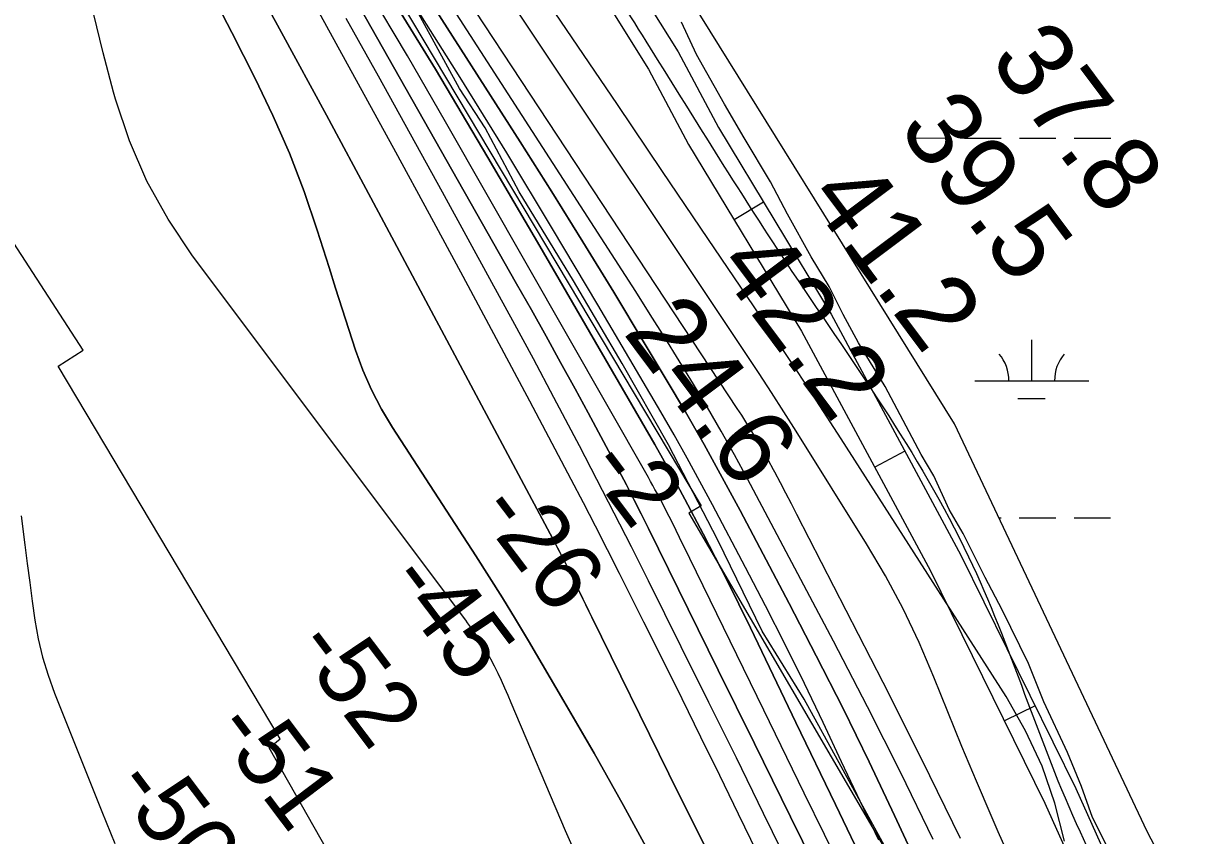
# Model space of a CAD drawing. Extents: x 3245246 to 3283090, y 806824 to 832173.
# Drawn here: x 3271110 to 3272131, y 817463 to 818175 of the extents above; entities that cross this region are included whole.
import ezdxf

# ---------------------------------------------------------------- set-up
doc = ezdxf.new("R2010")
doc.units = 0
for name, color, linetype in [('V-RIVR-EDGE', 7, 'Continuous'), ('V-RIVR-RANG', 7, 'Continuous'), ('V-ROAD-CNTR', 7, 'Continuous'), ('V-RRAP-RVMT', 7, 'Continuous'), ('V-SITE-VEGE', 7, 'Continuous'), ('V-TOPO-DPTH', 7, 'Continuous'), ('V-TOPO-MAJR', 7, 'Continuous'), ('V-TOPO-MINR', 7, 'Continuous'), ('V-TOPO-WATR', 7, 'Continuous'), ('V-WETL-SWMP', 7, 'Continuous')]:
    doc.layers.add(name, color=color, linetype=linetype)

msp = doc.modelspace()

# ---------------------------------------------------------------- linework, layer by layer
at = {"layer": 'V-RIVR-EDGE'}
msp.add_lwpolyline([(3271868.9, 817447.8), (3271827.3, 817523.9), (3271794.9, 817582.7), (3271758.1, 817642.3), (3271719.1, 817722), (3271675.9, 817805.6), (3271635.2, 817876.9), (3271592.8, 817949.2), (3271545.2, 818027.1), (3271515.3, 818083.3), (3271492.8, 818117.7), (3271450, 818196), (3271394.6, 818304.8), (3271353.9, 818371.4), (3271319.2, 818418), (3271263.8, 818490.8), (3271202.7, 818577), (3271167.2, 818635.3), (3271126.5, 818687.1), (3271077.1, 818759.4)], dxfattribs=at)
at = {"layer": 'V-ROAD-CNTR'}
for p, q in [((3271759.3, 818018), (3271733.6, 818002.5)), ((3271883.2, 817800.1), (3271856.7, 817785.9)), ((3271997.2, 817577), (3271970.3, 817563.8))]:
    msp.add_line(p, q, dxfattribs=at)
for points in [[(3271064.1, 819024.8), (3271140, 818915.3), (3271245.4, 818778.8), (3271347.7, 818639.8), (3271388.7, 818586.7), (3271459.4, 818488.5), (3271542.7, 818362.2), (3271643.5, 818215.2), (3271684.3, 818149.7), (3271719.7, 818083.4), (3271818.5, 817920.1), (3271932.2, 817709), (3272032.9, 817504.5), (3272117.1, 817317.1)], [(3271039.3, 819008), (3271115.8, 818897.6), (3271221.4, 818760.8), (3271323.8, 818621.8), (3271364.7, 818568.8), (3271434.7, 818471.4), (3271517.8, 818345.5), (3271618.4, 818198.8), (3271658.3, 818134.7), (3271693.6, 818068.6), (3271792.5, 817905.2), (3271905.5, 817695.2), (3272005.7, 817491.7), (3272089.6, 817305.1)]]:
    msp.add_lwpolyline(points, dxfattribs=at)
msp.add_spline([(3265843.1, 823432.9), (3265859, 823417.1), (3265884.4, 823393.5), (3265921.6, 823385.9), (3265988.6, 823351.1), (3266047.2, 823332.3), (3266110.9, 823317.7), (3266174.6, 823302.5), (3266237.9, 823256.1), (3266319, 823213.7), (3266446.2, 823144), (3266598.2, 823070.2), (3266698.3, 823024.2), (3266809.8, 822977.5), (3266902.8, 822954.7), (3266981.5, 822929.4), (3267047, 822922.9), (3267126.7, 822927), (3267196.8, 822934.5), (3267240.8, 822931.2), (3267315.5, 822929), (3267389.5, 822902.9), (3267472.5, 822855.3), (3267548.2, 822799.1), (3267673.2, 822703.2), (3267729.5, 822659.2), (3267800.8, 822580), (3267841.6, 822514.8), (3267890.4, 822443.6), (3267961.5, 822390.3), (3268026.2, 822347.9), (3268097.5, 822313.7), (3268226.8, 822221.5), (3268328.9, 822136.2), (3268438, 822030.2), (3268539.6, 821913.7), (3268611.4, 821855), (3268669.7, 821833), (3268741.6, 821835.2), (3268781, 821862.3), (3268824.2, 821916.6), (3268873.1, 822006.3), (3268932.5, 822098.1), (3268972.1, 822145.5), (3269019.4, 822162), (3269056, 822158.3), (3269086.7, 822138.7), (3269215.7, 821995.6), (3269467.1, 821682.5), (3269665, 821425.3), (3269890.2, 821132.3), (3269935.6, 821060.8), (3269937.8, 820947), (3269911.9, 820878.4), (3269882.4, 820803.4), (3269850.4, 820754.7), (3269820.8, 820702.9), (3269847.5, 820661.4), (3269995.3, 820504.9), (3270135.1, 820342.3), (3270215.8, 820249.2), (3270280.9, 820161.5), (3270409.8, 819983.2), (3270585.2, 819734.7), (3270723.1, 819531.2), (3270847.8, 819342.2), (3270941.2, 819194.9), (3271024.2, 819065), (3271103.7, 818956), (3271217.9, 818809.2), (3271322.1, 818665), (3271450.9, 818481.1), (3271547.8, 818329.9), (3271656.2, 818159), (3271778.9, 817965.4), (3271939, 817707.5), (3272036.6, 817466.5), (3272126.7, 817285.3), (3272211.9, 817051.1), (3272318, 816867.5), (3272429.4, 816683.2), (3272508.6, 816556.2), (3272571.6, 816398.7), (3272670.4, 816197), (3272779.9, 816022.9), (3272872.1, 815803.2), (3272964.7, 815556.6)], degree=3, dxfattribs=at)
at = {"layer": 'V-RRAP-RVMT'}
for p, q in [((3271441.7, 818192.8), (3271704.5, 817752)), ((3271441.7, 818192.8), (3271704.5, 817752)), ((3271162.9, 817888.4), (3271092, 817998)), ((3271162.9, 817888.4), (3271092, 817998)), ((3271141.1, 817874.5), (3271162.9, 817888.4)), ((3271141.1, 817874.5), (3271162.9, 817888.4)), ((3271335.7, 817548.1), (3271141.1, 817874.5)), ((3271335.7, 817548.1), (3271141.1, 817874.5)), ((3271704.5, 817752), (3271693.7, 817745.7)), ((3271704.5, 817752), (3271693.7, 817745.7)), ((3271693.7, 817745.7), (3271888.5, 817412.7)), ((3271693.7, 817745.7), (3271888.5, 817412.7)), ((3271326, 817540.2), (3271335.7, 817548.1)), ((3271326, 817540.2), (3271335.7, 817548.1)), ((3271394.1, 817420.2), (3271326, 817540.2)), ((3271394.1, 817420.2), (3271326, 817540.2))]:
    msp.add_line(p, q, dxfattribs=at)
at = {"layer": 'V-SITE-VEGE'}
for p, q in [((3271700.6, 818147.4), (3271687.2, 818175.8)), ((3271725.1, 818104), (3271700.6, 818147.4)), ((3271742.2, 818074.3), (3271725.1, 818104)), ((3271765.4, 818035.9), (3271742.2, 818074.3)), ((3271780.1, 818007.5), (3271765.4, 818035.9)), ((3271800.9, 817970.3), (3271780.1, 818007.5)), ((3271816.8, 817944.3), (3271800.9, 817970.3)), ((3271829, 817919.6), (3271816.8, 817944.3)), ((3271842.4, 817894.8), (3271829, 817919.6)), ((3271865.7, 817856.5), (3271842.4, 817894.8)), ((3271879.1, 817831.7), (3271865.7, 817856.5)), ((3271897.4, 817797.1), (3271879.1, 817831.7)), ((3271908.4, 817778.5), (3271897.4, 817797.1)), ((3271921.9, 817748.8), (3271908.4, 817778.5)), ((3271934.1, 817727.8), (3271921.9, 817748.8)), ((3271953.6, 817689.4), (3271934.1, 817727.8)), ((3271968.3, 817660.9), (3271953.6, 817689.4)), ((3271991.5, 817613.9), (3271968.3, 817660.9)), ((3272004.9, 817580.5), (3271991.5, 817613.9)), ((3272025.6, 817536), (3272004.9, 817580.5)), ((3272037.8, 817506.3), (3272025.6, 817536)), ((3272047.5, 817479.1), (3272037.8, 817506.3)), ((3272068.3, 817438.3), (3272047.5, 817479.1))]:
    msp.add_line(p, q, dxfattribs=at)
at = {"layer": 'V-TOPO-DPTH'}
for points in [[(3271318.6, 818426), (3271545.9, 818070.9), (3271573.6, 818027.2), (3271601, 817983.4), (3271628, 817939.3), (3271654.7, 817895), (3271674, 817862.8), (3271690.7, 817834.4), (3271707.1, 817805.7), (3271723, 817776.9), (3271738.7, 817747.9), (3271781.6, 817666.7), (3271805.5, 817620.7), (3271829, 817574.5), (3271851.7, 817527.8), (3271873.9, 817481), (3271891.7, 817442.7)], [(3271753.8, 817448.5), (3271737.3, 817482.1), (3271720.8, 817515.9), (3271704.4, 817549.5), (3271687.8, 817583.2), (3271671.2, 817616.8), (3271654.4, 817650.3), (3271633, 817692.9), (3271622.5, 817713.6), (3271611.9, 817734.2), (3271601.3, 817754.8), (3271590.5, 817775.3), (3271554.3, 817843.8), (3271525.3, 817898.5), (3271496, 817953), (3271466.5, 818007.5), (3271436.9, 818061.8), (3271283.2, 818341.8)], [(3271753.8, 817448.5), (3271737.3, 817482.1), (3271720.8, 817515.9), (3271704.4, 817549.5), (3271687.8, 817583.2), (3271671.2, 817616.8), (3271654.4, 817650.3), (3271633, 817692.9), (3271622.5, 817713.6), (3271611.9, 817734.2), (3271601.3, 817754.8), (3271590.5, 817775.3), (3271554.3, 817843.8), (3271525.3, 817898.5), (3271496, 817953), (3271466.5, 818007.5), (3271436.9, 818061.8), (3271283.2, 818341.8)], [(3271297.3, 818239.1), (3271336.8, 818166.8), (3271376.1, 818094.4), (3271415.1, 818021.9), (3271454, 817949.3), (3271576.8, 817718.8), (3271578.6, 817715.4), (3271580.3, 817712.1), (3271582.1, 817708.7), (3271583.8, 817705.4), (3271587.7, 817697.7), (3271590.4, 817692.4), (3271593.1, 817687), (3271595.7, 817681.6), (3271598.3, 817676.2), (3271600.9, 817670.8), (3271603.5, 817665.4), (3271606.1, 817660), (3271608.8, 817654.6), (3271676.2, 817517.4), (3271712.9, 817443.5)], [(3271297.3, 818239.1), (3271336.8, 818166.8), (3271376.1, 818094.4), (3271415.1, 818021.9), (3271454, 817949.3), (3271576.8, 817718.8), (3271578.6, 817715.4), (3271580.3, 817712.1), (3271582.1, 817708.7), (3271583.8, 817705.4), (3271587.7, 817697.7), (3271590.4, 817692.4), (3271593.1, 817687), (3271595.7, 817681.6), (3271598.3, 817676.2), (3271600.9, 817670.8), (3271603.5, 817665.4), (3271606.1, 817660), (3271608.8, 817654.6), (3271676.2, 817517.4), (3271712.9, 817443.5)], [(3271424.6, 818211.1), (3271471.6, 818134.5), (3271517.7, 818057.3), (3271563.2, 817979.7), (3271663.9, 817805.9), (3271670.7, 817794), (3271677.3, 817782), (3271683.9, 817770), (3271690.4, 817757.9), (3271706.3, 817727.6), (3271716.9, 817707.2), (3271727.4, 817686.7), (3271737.6, 817666.1), (3271747.7, 817645.4), (3271757.7, 817624.6), (3271767.7, 817603.9), (3271777.7, 817583.1), (3271787.6, 817562.4), (3271822.2, 817490.5), (3271849.6, 817433.8)], [(3271849.6, 817433.8), (3271822.2, 817490.5), (3271787.6, 817562.4), (3271777.7, 817583.1), (3271767.7, 817603.9), (3271757.7, 817624.6), (3271747.7, 817645.4), (3271737.6, 817666.1), (3271727.4, 817686.7), (3271716.9, 817707.2), (3271706.3, 817727.6), (3271690.4, 817757.9), (3271683.9, 817770), (3271677.3, 817782), (3271670.7, 817794), (3271663.9, 817805.9), (3271563.2, 817979.7), (3271517.7, 818057.3), (3271471.6, 818134.5), (3271424.6, 818211.1)], [(3271661.5, 817443.4), (3271636.5, 817489.7), (3271610.7, 817535.5), (3271584.3, 817581.1), (3271553.2, 817634), (3271541.9, 817652.8), (3271530.5, 817671.5), (3271518.8, 817690), (3271507, 817708.4), (3271434, 817820.6), (3271424.3, 817836.9), (3271415.5, 817853.6), (3271408.1, 817870.9), (3271401.5, 817888.6), (3271395.7, 817906.7), (3271389.9, 817924.8), (3271384.1, 817942.9), (3271378.4, 817961), (3271368.1, 817993.5), (3271356.5, 818027.5), (3271343.7, 818061), (3271329.3, 818093.9), (3271313.8, 818126.3), (3271293.2, 818166.7), (3271276.5, 818199.2)], [(3271276.5, 818199.2), (3271293.2, 818166.7), (3271313.8, 818126.3), (3271329.3, 818093.9), (3271343.7, 818061), (3271356.5, 818027.5), (3271368.1, 817993.5), (3271378.4, 817961), (3271384.1, 817942.9), (3271389.9, 817924.8), (3271395.7, 817906.7), (3271401.5, 817888.6), (3271408.1, 817870.9), (3271415.5, 817853.6), (3271424.3, 817836.9), (3271434, 817820.6), (3271507, 817708.4), (3271518.8, 817690), (3271530.5, 817671.5), (3271541.9, 817652.8), (3271553.2, 817634), (3271584.3, 817581.1), (3271610.7, 817535.5), (3271636.5, 817489.7), (3271661.5, 817443.4)], [(3271405, 818189.3), (3271542.8, 817946.5), (3271555.8, 817923.7), (3271568.6, 817900.7), (3271581.4, 817877.7), (3271594, 817854.7), (3271605.6, 817833.6), (3271612.4, 817821.1), (3271619.1, 817808.5), (3271625.8, 817795.8), (3271632.5, 817783.2), (3271639, 817770.5), (3271645.5, 817757.7), (3271651.9, 817745), (3271658.3, 817732.2), (3271719.5, 817608.3), (3271751.2, 817543.9), (3271783, 817479.6), (3271814.7, 817415.2)], [(3271814.7, 817415.2), (3271783, 817479.6), (3271751.2, 817543.9), (3271719.5, 817608.3), (3271658.3, 817732.2), (3271651.9, 817745), (3271645.5, 817757.7), (3271639, 817770.5), (3271632.5, 817783.2), (3271625.8, 817795.8), (3271619.1, 817808.5), (3271612.4, 817821.1), (3271605.6, 817833.6), (3271594, 817854.7), (3271581.4, 817877.7), (3271568.6, 817900.7), (3271555.8, 817923.7), (3271542.8, 817946.5), (3271405, 818189.3)]]:
    msp.add_lwpolyline(points, dxfattribs=at)
at = {"layer": 'V-TOPO-MAJR'}
for points in [[(3271613.2, 817405.6), (3271585.6, 817467.6), (3271538.1, 817579.6), (3271535.3, 817586.1), (3271532.4, 817592.5), (3271529.5, 817599), (3271526.6, 817605.4), (3271523.5, 817611.7), (3271520.2, 817617.9), (3271516.7, 817624), (3271513, 817629.9), (3271504.9, 817642.5), (3271503.3, 817644.9), (3271501.6, 817647.3), (3271499.9, 817649.7), (3271498.2, 817652), (3271258.7, 817971.2), (3271237.4, 818003.3), (3271218.6, 818036.6), (3271203.6, 818071.8), (3271191.2, 818108.2), (3271189.4, 818114.4), (3271180.4, 818148.9), (3271172.1, 818183.5)], [(3271981.4, 817429.5), (3271965, 817466.7), (3271958.8, 817480.9), (3271945.9, 817511), (3271933.1, 817541.3), (3271920.7, 817571.7), (3271908.5, 817602.2), (3271895.7, 817632.3), (3271881.7, 817661.9), (3271866.2, 817690.7), (3271849.6, 817718.9), (3271787.8, 817817.5), (3271777.1, 817834.4), (3271766.3, 817851.3), (3271755.3, 817868.1), (3271744.2, 817884.8), (3271544.1, 818184.4)], [(3271108.5, 817743.3), (3271111.7, 817718), (3271113.9, 817701.5), (3271116.1, 817685), (3271118.3, 817668.5), (3271120.7, 817652), (3271123.6, 817635.7), (3271127.4, 817619.5), (3271132.2, 817603.7), (3271137.8, 817588.1), (3271179.3, 817484.3), (3271190.8, 817456.4)]]:
    msp.add_lwpolyline(points, dxfattribs=at)
at = {"layer": 'V-TOPO-MINR'}
for points in [[(3271932, 817460.9), (3271898.4, 817529.4), (3271864.1, 817597.5), (3271788.4, 817744.6), (3271783.7, 817753.9), (3271778.9, 817763.1), (3271774, 817772.4), (3271769.2, 817781.6), (3271768.1, 817783.6), (3271763.7, 817791.8), (3271759.2, 817799.9), (3271754.6, 817807.9), (3271749.8, 817815.8), (3271743.8, 817825.6), (3271742, 817828.6), (3271740.1, 817831.6), (3271738.2, 817834.6), (3271736.2, 817837.5), (3271317.5, 818473.1), (3271052.8, 818867.2)], [(3272023.1, 817458.5), (3272014.5, 817491.8), (3272003.4, 817524.2), (3271988.9, 817555.1), (3271971.9, 817585.1), (3271827.3, 817810.7), (3271808.5, 817839.8), (3271789.5, 817868.8), (3271770.4, 817897.7), (3271751, 817926.5), (3271710.5, 817986.3), (3271670.8, 818044.9), (3271631.2, 818103.5), (3271591.5, 818162.1), (3271551.9, 818220.8), (3271387.6, 818463.9), (3271372.6, 818485.9), (3271357.4, 818507.8), (3271342.1, 818529.6), (3271326.6, 818551.3), (3271158.6, 818784.5)], [(3271907.8, 817460), (3271879.6, 817518.3), (3271850.5, 817576.1), (3271820.6, 817633.5), (3271745.1, 817775.8), (3271733.7, 817796.8), (3271722.1, 817817.6), (3271710.1, 817838.3), (3271697.9, 817858.8), (3271685.4, 817879.2), (3271672.8, 817899.5), (3271660, 817919.7), (3271647.2, 817939.9), (3271318.1, 818449.6)], [(3271891.7, 817442.7), (3271873.9, 817481), (3271851.7, 817527.8), (3271829, 817574.5), (3271805.5, 817620.7), (3271781.6, 817666.7), (3271738.7, 817747.9), (3271723, 817776.9), (3271707.1, 817805.7), (3271690.7, 817834.4), (3271674, 817862.8), (3271654.7, 817895), (3271628, 817939.3), (3271601, 817983.4), (3271573.6, 818027.2), (3271545.9, 818070.9), (3271318.6, 818426)], [(3271753.8, 817448.5), (3271737.3, 817482.1), (3271720.8, 817515.9), (3271704.4, 817549.5), (3271687.8, 817583.2), (3271671.2, 817616.8), (3271654.4, 817650.3), (3271633, 817692.9), (3271622.5, 817713.6), (3271611.9, 817734.2), (3271601.3, 817754.8), (3271590.5, 817775.3), (3271554.3, 817843.8), (3271525.3, 817898.5), (3271496, 817953), (3271466.5, 818007.5), (3271436.9, 818061.8), (3271283.2, 818341.8)], [(3271712.9, 817443.5), (3271676.2, 817517.4), (3271608.8, 817654.6), (3271606.1, 817660), (3271603.5, 817665.4), (3271600.9, 817670.8), (3271598.3, 817676.2), (3271595.7, 817681.6), (3271593.1, 817687), (3271590.4, 817692.4), (3271587.7, 817697.7), (3271583.8, 817705.4), (3271582.1, 817708.7), (3271580.3, 817712.1), (3271578.6, 817715.4), (3271576.8, 817718.8), (3271454, 817949.3), (3271415.1, 818021.9), (3271376.1, 818094.4), (3271336.8, 818166.8), (3271297.3, 818239.1)], [(3271830.5, 817428.1), (3271794.9, 817500.5), (3271759.4, 817573.1), (3271694.6, 817705.9), (3271691.6, 817712), (3271688.6, 817718.2), (3271685.6, 817724.3), (3271682.6, 817730.5), (3271679.6, 817736.6), (3271676.5, 817742.7), (3271673.4, 817748.8), (3271670.3, 817754.9), (3271665.9, 817763.1), (3271664.1, 817766.5), (3271662.2, 817770), (3271660.3, 817773.4), (3271658.4, 817776.8), (3271480.6, 818088.4), (3271447.1, 818146.3), (3271413.1, 818203.9)], [(3271661.5, 817443.4), (3271636.5, 817489.7), (3271610.7, 817535.5), (3271584.3, 817581.1), (3271553.2, 817634), (3271541.9, 817652.8), (3271530.5, 817671.5), (3271518.8, 817690), (3271507, 817708.4), (3271434, 817820.6), (3271424.3, 817836.9), (3271415.5, 817853.6), (3271408.1, 817870.9), (3271401.5, 817888.6), (3271395.7, 817906.7), (3271389.9, 817924.8), (3271384.1, 817942.9), (3271378.4, 817961), (3271368.1, 817993.5), (3271356.5, 818027.5), (3271343.7, 818061), (3271329.3, 818093.9), (3271313.8, 818126.3), (3271293.2, 818166.7), (3271276.5, 818199.2)], [(3271860.2, 817459.2), (3271844, 817493.6), (3271827.7, 817527.9), (3271811.5, 817562.3), (3271795, 817596.5), (3271778.2, 817630.6), (3271761, 817664.4), (3271743.5, 817698.2), (3271714.6, 817752.9), (3271703.5, 817773.5), (3271692.3, 817794), (3271680.8, 817814.3), (3271669.1, 817834.5), (3271614, 817928.1), (3271574.3, 817994.8), (3271534.2, 818061.3), (3271493.3, 818127.3), (3271452, 818193.1)], [(3271814.7, 817415.2), (3271783, 817479.6), (3271751.2, 817543.9), (3271719.5, 817608.3), (3271658.3, 817732.2), (3271651.9, 817745), (3271645.5, 817757.7), (3271639, 817770.5), (3271632.5, 817783.2), (3271625.8, 817795.8), (3271619.1, 817808.5), (3271612.4, 817821.1), (3271605.6, 817833.6), (3271594, 817854.7), (3271581.4, 817877.7), (3271568.6, 817900.7), (3271555.8, 817923.7), (3271542.8, 817946.5), (3271405, 818189.3)], [(3271783.2, 817434), (3271759.3, 817482.7), (3271735.4, 817531.4), (3271711.3, 817580), (3271687.1, 817628.6), (3271658.3, 817686.4), (3271643.4, 817716.1), (3271628.3, 817745.7), (3271613.1, 817775.3), (3271597.8, 817804.8), (3271593.3, 817813.4), (3271575.5, 817847.1), (3271557.6, 817880.8), (3271539.5, 817914.3), (3271521.2, 817947.8), (3271477.9, 818026.8), (3271449.9, 818077.7), (3271421.7, 818128.5), (3271393.3, 818179.1)]]:
    msp.add_lwpolyline(points, dxfattribs=at)
at = {"layer": 'V-TOPO-WATR'}
msp.add_lwpolyline([(3271849.6, 817433.8), (3271822.2, 817490.5), (3271787.6, 817562.4), (3271777.7, 817583.1), (3271767.7, 817603.9), (3271757.7, 817624.6), (3271747.7, 817645.4), (3271737.6, 817666.1), (3271727.4, 817686.7), (3271716.9, 817707.2), (3271706.3, 817727.6), (3271690.4, 817757.9), (3271683.9, 817770), (3271677.3, 817782), (3271670.7, 817794), (3271663.9, 817805.9), (3271563.2, 817979.7), (3271517.7, 818057.3), (3271471.6, 818134.5), (3271424.6, 818211.1)], dxfattribs=at)
at = {"layer": 'V-WETL-SWMP'}
for p, q in [((3271887.5, 818074.3), (3271919.5, 818074.2)), ((3271935.5, 818074.2), (3271967.5, 818074.2)), ((3271983.5, 818074.2), (3272015.5, 818074.2)), ((3272031.5, 818074.2), (3272063.5, 818074.2)), ((3271994.3, 817861.6), (3271994.3, 817897.6)), ((3271944.3, 817861.6), (3272044.3, 817861.6)), ((3271982.2, 817846.2), (3272006.2, 817846.2)), ((3271965.5, 817741.5), (3271967.4, 817741.5)), ((3271983.4, 817741.5), (3272015.4, 817741.5)), ((3272031.4, 817741.5), (3272063.4, 817741.5))]:
    msp.add_line(p, q, dxfattribs=at)
msp.add_lwpolyline([(3274649.9, 815540), (3274471.4, 815493), (3274246, 815624.6), (3274030, 815812.6), (3273814.1, 816028.8), (3273598.1, 816216.8), (3273457.2, 816329.5), (3273250.6, 816395.3), (3273119.1, 816442.3), (3272959.5, 816508.1), (3272884.3, 816545.7), (3272659, 816602.1), (3272536.9, 816733.7), (3272320.9, 817034.5), (3272095.5, 817466.8), (3271926.5, 817824), (3271663.5, 818247), (3271475.7, 818585.3), (3271156.4, 818951.9), (3271053.1, 819243.2)], dxfattribs=at)
for centre, start, end in [((3271939, 817862.1), 359.2032, 40.7468), ((3272049.5, 817862.1), 139.2032, 180.7468)]:
    msp.add_arc(centre, 35.2, start, end, dxfattribs=at)

# ---------------------------------------------------------------- texts
at = {"layer": 'V-RIVR-RANG'}
for s, height, rotation, p in [('37.8', 67, 306.8083, (3271956.2, 818142.8)), ('39.5', 67, 306.8083, (3271876.3, 818082.6)), ('41.2', 67, 306.8083, (3271796.4, 818022.5)), ('42.2', 67, 306.8083, (3271716.5, 817962.4)), ('24.6', 67, 306.8083, (3271635.4, 817903.8)), ('-2', 60, 307.0349, (3271602.6, 817786.3)), ('-26', 60, 307.0349, (3271506.7, 817747.3)), ('-45', 60, 307.0349, (3271427.7, 817686.1)), ('-52', 60, 307.0349, (3271346, 817628.3)), ('-51', 60, 307.0349, (3271275.1, 817556.3)), ('-50', 60, 307.0349, (3271187.2, 817506.7))]:
    msp.add_text(s, height=height, rotation=rotation, dxfattribs=at).set_placement(p)

doc.saveas('drawing.dxf')
